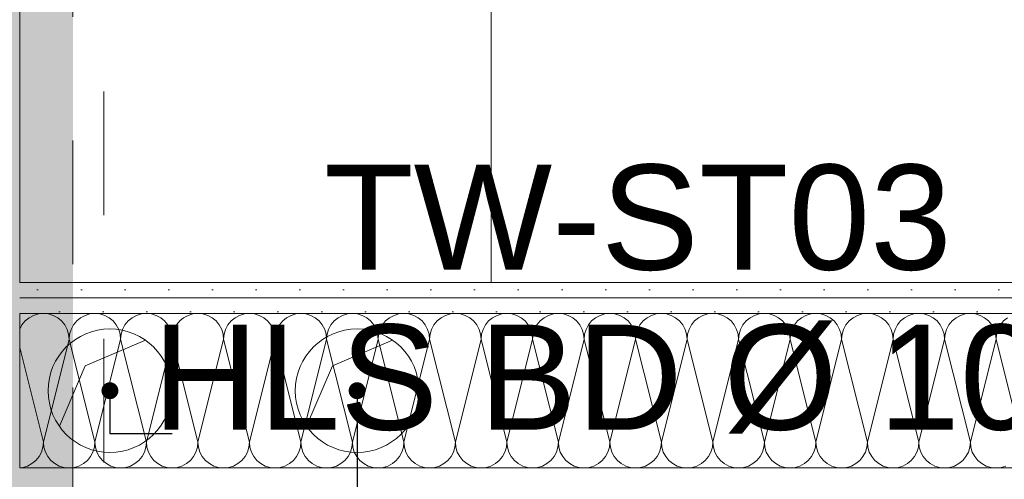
# Model space of a CAD drawing. Header units: metres. Extents: x -4 to 99, y -11 to 17.
# Tile 470 of 656: x 44.71 to 45.507, y 3.736 to 4.108. Entities that reach past the tile are written whole.
import ezdxf

# ---------------------------------------------------------------- set-up
doc = ezdxf.new("R2010")
doc.units = ezdxf.units.M
doc.header["$MEASUREMENT"] = 0
doc.linetypes.add('Untersicht', pattern=[0.1, 0.075, -0.025])
for name, color, linetype in [('152 - Bemaßung_ Beschriftung.Ausbau', 7, 'Continuous'), ('612 - Struktur.Stahlbau', 7, 'Continuous'), ('Abbruch_603 - Struktur.Bodenplatte_ Decke Roh', 7, 'Continuous'), ('Neubau_152 - Bemaßung_ Beschriftung.Ausbau', 7, 'Continuous'), ('Neubau_603 - Struktur.Bodenplatte_ Decke Roh', 7, 'Continuous'), ('Neubau_606 - Struktur.Wand Innen Ausbau', 7, 'Continuous'), ('Neubau_612 - Struktur.Stahlbau', 7, 'Continuous'), ('Neubau_650 - Abdeckung.Fußboden Aufbau', 7, 'Continuous'), ('Neubau_653 - Abdeckung.TB Verkofferung', 7, 'Continuous')]:
    doc.layers.add(name, color=color, linetype=linetype)
doc.styles.add('ERSTELLTER_STIL_2', font='txt')
doc.linetypes.add('Abbruch 1', pattern='A,0,[1,2022.0244.A_L5A-PL02.04_iD_Grundriss 2.OG1.Shx,S=0.001984,R=0,X=0,Y=0],-0.25,0', length=0.25)
doc.dimstyles.new('ERSTELLTER_STIL__1', dxfattribs={"dimtxt": 0.1, "dimasz": 0.0532, "dimexe": 0.18, "dimexo": 0.0625, "dimgap": 0, "dimtad": 1, "dimzin": 0, "dimdsep": 46, "dimtxsty": 'ERSTELLTER_STIL_2', "dimblk": 'ARROWHEAD_2', "dimblk1": 'ARROWHEAD_2', "dimblk2": 'ARROWHEAD_2', "dimcen": 0.09, "dimse1": 1, "dimse2": 1, "dimclrd": 7, "dimclre": 7, "dimclrt": 7, "dimazin": 0, "dimtfac": 1, "dimtdec": 4, "dimtmove": 0, "dimatfit": 3, "dimfxl": 1, "dimtolj": 1, "dimtzin": 0, "dimarcsym": 0})
doc.dimstyles.new('ERSTELLTER_STIL__2', dxfattribs={"dimtxt": 0.1, "dimasz": 0.0532, "dimexe": 0.18, "dimexo": 0.0625, "dimgap": 0, "dimtad": 1, "dimtih": 1, "dimtoh": 1, "dimzin": 0, "dimdsep": 46, "dimtxsty": 'ERSTELLTER_STIL_2', "dimblk": 'ARROWHEAD_2', "dimblk1": 'ARROWHEAD_2', "dimblk2": 'ARROWHEAD_2', "dimcen": 0.09, "dimse1": 1, "dimse2": 1, "dimclrd": 7, "dimclre": 7, "dimclrt": 7, "dimazin": 0, "dimtfac": 1, "dimtdec": 4, "dimtmove": 0, "dimatfit": 3, "dimfxl": 1, "dimtolj": 1, "dimtzin": 0, "dimarcsym": 0})
doc.dimstyles.new('ERSTELLTER_STIL__4', dxfattribs={"dimtxt": 0.1, "dimasz": 0.0532, "dimexe": 0.18, "dimexo": 0.0625, "dimgap": 0, "dimtad": 1, "dimzin": 0, "dimdsep": 46, "dimtxsty": 'ERSTELLTER_STIL_2', "dimblk": 'ARROWHEAD_2', "dimblk1": 'ARROWHEAD_2', "dimblk2": 'ARROWHEAD_2', "dimcen": 0.09, "dimse1": 1, "dimse2": 1, "dimclrd": 7, "dimclre": 7, "dimclrt": 7, "dimazin": 0, "dimtfac": 1, "dimtdec": 4, "dimtmove": 2, "dimatfit": 3, "dimfxl": 1, "dimtolj": 1, "dimtzin": 0, "dimarcsym": 0})
doc.dimstyles.new('ERSTELLTER_STIL__7', dxfattribs={"dimtxt": 0.18, "dimasz": 0.02736, "dimexe": 0.18, "dimexo": 0.0625, "dimgap": 0, "dimtad": 0, "dimtih": 1, "dimtoh": 1, "dimdec": 4, "dimzin": 0, "dimdsep": 46, "dimcen": 0.09, "dimadec": 0, "dimazin": 0, "dimtfac": 1, "dimtdec": 4, "dimtmove": 0, "dimatfit": 3, "dimldrblk": 'ARROWHEAD_11', "dimfxl": 1, "dimtolj": 1, "dimtzin": 0, "dimarcsym": 0})
pattern_1 = [(45, (0, 0), (-0.01767767, 0.01767767), [0, -0.025])]

# ---------------------------------------------------------------- blocks, each defined once
blk = doc.blocks.new('*X1')
at = {"layer": 'Neubau_606 - Struktur.Wand Innen Ausbau', "color": 7, "linetype": 'Continuous', "lineweight": 5}
for p, q in [((44.71444, 3.8639), (44.71185, 3.86074)), ((44.71759, 3.86649), (44.71444, 3.8639)), ((44.7212, 3.86841), (44.71759, 3.86649)), ((44.7251, 3.8696), (44.7212, 3.86841)), ((44.72917, 3.87), (44.7251, 3.8696)), ((44.73323, 3.8696), (44.72917, 3.87)), ((44.73714, 3.86841), (44.73323, 3.8696)), ((44.74074, 3.86649), (44.73714, 3.86841)), ((44.7439, 3.8639), (44.74074, 3.86649)), ((44.74649, 3.86074), (44.7439, 3.8639)), ((44.7561, 3.8639), (44.75351, 3.86074)), ((44.75926, 3.86649), (44.7561, 3.8639)), ((44.76286, 3.86841), (44.75926, 3.86649)), ((44.76677, 3.8696), (44.76286, 3.86841)), ((44.77084, 3.87), (44.76677, 3.8696)), ((44.7749, 3.8696), (44.77084, 3.87)), ((44.77881, 3.86841), (44.7749, 3.8696)), ((44.78241, 3.86649), (44.77881, 3.86841)), ((44.78557, 3.8639), (44.78241, 3.86649)), ((44.78816, 3.86074), (44.78557, 3.8639)), ((44.79777, 3.8639), (44.79518, 3.86074)), ((44.80093, 3.86649), (44.79777, 3.8639)), ((44.80453, 3.86841), (44.80093, 3.86649)), ((44.80844, 3.8696), (44.80453, 3.86841)), ((44.8125, 3.87), (44.80844, 3.8696)), ((44.81657, 3.8696), (44.8125, 3.87)), ((44.82047, 3.86841), (44.81657, 3.8696)), ((44.82408, 3.86649), (44.82047, 3.86841)), ((44.82723, 3.8639), (44.82408, 3.86649)), ((44.82982, 3.86074), (44.82723, 3.8639)), ((44.83944, 3.8639), (44.83685, 3.86074)), ((44.84259, 3.86649), (44.83944, 3.8639)), ((44.8462, 3.86841), (44.84259, 3.86649)), ((44.8501, 3.8696), (44.8462, 3.86841)), ((44.85417, 3.87), (44.8501, 3.8696)), ((44.85823, 3.8696), (44.85417, 3.87)), ((44.86214, 3.86841), (44.85823, 3.8696)), ((44.86574, 3.86649), (44.86214, 3.86841)), ((44.8689, 3.8639), (44.86574, 3.86649)), ((44.87149, 3.86074), (44.8689, 3.8639)), ((44.8811, 3.8639), (44.87851, 3.86074)), ((44.88426, 3.86649), (44.8811, 3.8639)), ((44.88786, 3.86841), (44.88426, 3.86649)), ((44.89177, 3.8696), (44.88786, 3.86841)), ((44.89584, 3.87), (44.89177, 3.8696)), ((44.8999, 3.8696), (44.89584, 3.87)), ((44.90381, 3.86841), (44.8999, 3.8696)), ((44.90741, 3.86649), (44.90381, 3.86841)), ((44.91057, 3.8639), (44.90741, 3.86649)), ((44.91316, 3.86074), (44.91057, 3.8639)), ((44.92277, 3.8639), (44.92018, 3.86074)), ((44.92593, 3.86649), (44.92277, 3.8639)), ((44.92953, 3.86841), (44.92593, 3.86649)), ((44.93344, 3.8696), (44.92953, 3.86841)), ((44.9375, 3.87), (44.93344, 3.8696)), ((44.94157, 3.8696), (44.9375, 3.87)), ((44.94547, 3.86841), (44.94157, 3.8696)), ((44.94908, 3.86649), (44.94547, 3.86841)), ((44.95223, 3.8639), (44.94908, 3.86649)), ((44.95482, 3.86074), (44.95223, 3.8639)), ((44.96444, 3.8639), (44.96185, 3.86074)), ((44.96759, 3.86649), (44.96444, 3.8639)), ((44.9712, 3.86841), (44.96759, 3.86649)), ((44.9751, 3.8696), (44.9712, 3.86841)), ((44.97917, 3.87), (44.9751, 3.8696)), ((44.98323, 3.8696), (44.97917, 3.87)), ((44.98714, 3.86841), (44.98323, 3.8696)), ((44.99074, 3.86649), (44.98714, 3.86841)), ((44.9939, 3.8639), (44.99074, 3.86649)), ((44.99649, 3.86074), (44.9939, 3.8639)), ((45.0061, 3.8639), (45.00351, 3.86074)), ((45.00926, 3.86649), (45.0061, 3.8639)), ((45.01286, 3.86841), (45.00926, 3.86649)), ((45.01677, 3.8696), (45.01286, 3.86841)), ((45.02084, 3.87), (45.01677, 3.8696)), ((45.0249, 3.8696), (45.02084, 3.87)), ((45.02881, 3.86841), (45.0249, 3.8696)), ((45.03241, 3.86649), (45.02881, 3.86841)), ((45.03557, 3.8639), (45.03241, 3.86649)), ((45.03816, 3.86074), (45.03557, 3.8639)), ((45.04777, 3.8639), (45.04518, 3.86074)), ((45.05093, 3.86649), (45.04777, 3.8639)), ((45.05453, 3.86841), (45.05093, 3.86649)), ((45.05844, 3.8696), (45.05453, 3.86841)), ((45.0625, 3.87), (45.05844, 3.8696)), ((45.06657, 3.8696), (45.0625, 3.87)), ((45.07047, 3.86841), (45.06657, 3.8696)), ((45.07408, 3.86649), (45.07047, 3.86841)), ((45.07723, 3.8639), (45.07408, 3.86649)), ((45.07982, 3.86074), (45.07723, 3.8639)), ((45.08944, 3.8639), (45.08685, 3.86074)), ((45.09259, 3.86649), (45.08944, 3.8639)), ((45.0962, 3.86841), (45.09259, 3.86649)), ((45.1001, 3.8696), (45.0962, 3.86841)), ((45.10417, 3.87), (45.1001, 3.8696)), ((45.10823, 3.8696), (45.10417, 3.87)), ((45.11214, 3.86841), (45.10823, 3.8696)), ((45.11574, 3.86649), (45.11214, 3.86841)), ((45.1189, 3.8639), (45.11574, 3.86649)), ((45.12149, 3.86074), (45.1189, 3.8639)), ((45.1311, 3.8639), (45.12851, 3.86074)), ((45.13426, 3.86649), (45.1311, 3.8639)), ((45.13786, 3.86841), (45.13426, 3.86649)), ((45.14177, 3.8696), (45.13786, 3.86841)), ((45.14584, 3.87), (45.14177, 3.8696)), ((45.1499, 3.8696), (45.14584, 3.87)), ((45.15381, 3.86841), (45.1499, 3.8696)), ((45.15741, 3.86649), (45.15381, 3.86841)), ((45.16057, 3.8639), (45.15741, 3.86649)), ((45.16316, 3.86074), (45.16057, 3.8639)), ((45.17277, 3.8639), (45.17018, 3.86074)), ((45.17593, 3.86649), (45.17277, 3.8639)), ((45.17953, 3.86841), (45.17593, 3.86649)), ((45.18344, 3.8696), (45.17953, 3.86841)), ((45.1875, 3.87), (45.18344, 3.8696)), ((45.19157, 3.8696), (45.1875, 3.87)), ((45.19547, 3.86841), (45.19157, 3.8696)), ((45.19908, 3.86649), (45.19547, 3.86841)), ((45.20223, 3.8639), (45.19908, 3.86649)), ((45.20482, 3.86074), (45.20223, 3.8639)), ((45.21444, 3.8639), (45.21185, 3.86074)), ((45.21759, 3.86649), (45.21444, 3.8639)), ((45.2212, 3.86841), (45.21759, 3.86649)), ((45.2251, 3.8696), (45.2212, 3.86841)), ((45.22917, 3.87), (45.2251, 3.8696)), ((45.23323, 3.8696), (45.22917, 3.87)), ((45.23714, 3.86841), (45.23323, 3.8696)), ((45.24074, 3.86649), (45.23714, 3.86841)), ((45.2439, 3.8639), (45.24074, 3.86649)), ((45.24649, 3.86074), (45.2439, 3.8639)), ((45.2561, 3.8639), (45.25351, 3.86074)), ((45.25926, 3.86649), (45.2561, 3.8639)), ((45.26286, 3.86841), (45.25926, 3.86649)), ((45.26677, 3.8696), (45.26286, 3.86841)), ((45.27084, 3.87), (45.26677, 3.8696)), ((45.2749, 3.8696), (45.27084, 3.87)), ((45.27881, 3.86841), (45.2749, 3.8696)), ((45.28241, 3.86649), (45.27881, 3.86841)), ((45.28557, 3.8639), (45.28241, 3.86649)), ((45.28816, 3.86074), (45.28557, 3.8639)), ((45.29777, 3.8639), (45.29518, 3.86074)), ((45.30093, 3.86649), (45.29777, 3.8639)), ((45.30453, 3.86841), (45.30093, 3.86649)), ((45.30844, 3.8696), (45.30453, 3.86841)), ((45.3125, 3.87), (45.30844, 3.8696)), ((45.31657, 3.8696), (45.3125, 3.87)), ((45.32047, 3.86841), (45.31657, 3.8696)), ((45.32408, 3.86649), (45.32047, 3.86841)), ((45.32723, 3.8639), (45.32408, 3.86649)), ((45.32982, 3.86074), (45.32723, 3.8639)), ((45.33944, 3.8639), (45.33685, 3.86074)), ((45.34259, 3.86649), (45.33944, 3.8639)), ((45.3462, 3.86841), (45.34259, 3.86649)), ((45.3501, 3.8696), (45.3462, 3.86841)), ((45.35417, 3.87), (45.3501, 3.8696)), ((45.35823, 3.8696), (45.35417, 3.87)), ((45.36214, 3.86841), (45.35823, 3.8696)), ((45.36574, 3.86649), (45.36214, 3.86841)), ((45.3689, 3.8639), (45.36574, 3.86649)), ((45.37149, 3.86074), (45.3689, 3.8639)), ((45.3811, 3.8639), (45.37851, 3.86074)), ((45.38426, 3.86649), (45.3811, 3.8639)), ((45.38786, 3.86841), (45.38426, 3.86649)), ((45.39177, 3.8696), (45.38786, 3.86841)), ((45.39584, 3.87), (45.39177, 3.8696)), ((45.3999, 3.8696), (45.39584, 3.87)), ((45.40381, 3.86841), (45.3999, 3.8696)), ((45.40741, 3.86649), (45.40381, 3.86841)), ((45.41057, 3.8639), (45.40741, 3.86649)), ((45.41316, 3.86074), (45.41057, 3.8639)), ((45.42277, 3.8639), (45.42018, 3.86074)), ((45.42593, 3.86649), (45.42277, 3.8639)), ((45.42953, 3.86841), (45.42593, 3.86649)), ((45.43344, 3.8696), (45.42953, 3.86841)), ((45.4375, 3.87), (45.43344, 3.8696)), ((45.44157, 3.8696), (45.4375, 3.87)), ((45.44547, 3.86841), (45.44157, 3.8696)), ((45.44908, 3.86649), (45.44547, 3.86841)), ((45.45223, 3.8639), (45.44908, 3.86649)), ((45.45482, 3.86074), (45.45223, 3.8639)), ((45.46444, 3.8639), (45.46185, 3.86074)), ((45.46759, 3.86649), (45.46444, 3.8639)), ((45.4712, 3.86841), (45.46759, 3.86649)), ((45.4751, 3.8696), (45.4712, 3.86841)), ((45.47917, 3.87), (45.4751, 3.8696)), ((45.48323, 3.8696), (45.47917, 3.87)), ((45.48714, 3.86841), (45.48323, 3.8696)), ((45.49074, 3.86649), (45.48714, 3.86841)), ((45.4939, 3.8639), (45.49074, 3.86649)), ((45.49649, 3.86074), (45.4939, 3.8639)), ((45.5061, 3.8639), (45.50351, 3.86074)), ((45.50926, 3.86649), (45.5061, 3.8639)), ((44.71185, 3.86074), (44.70999, 3.85726)), ((44.74842, 3.85714), (44.74649, 3.86074)), ((44.7496, 3.85323), (44.74842, 3.85714)), ((44.75159, 3.85714), (44.7504, 3.85323)), ((44.75351, 3.86074), (44.75159, 3.85714)), ((44.79008, 3.85714), (44.78816, 3.86074)), ((44.79127, 3.85323), (44.79008, 3.85714)), ((44.79325, 3.85714), (44.79207, 3.85323)), ((44.79518, 3.86074), (44.79325, 3.85714)), ((44.83175, 3.85714), (44.82982, 3.86074)), ((44.83294, 3.85323), (44.83175, 3.85714)), ((44.83492, 3.85714), (44.83374, 3.85323)), ((44.83685, 3.86074), (44.83492, 3.85714)), ((44.87342, 3.85714), (44.87149, 3.86074)), ((44.8746, 3.85323), (44.87342, 3.85714)), ((44.87659, 3.85714), (44.8754, 3.85323)), ((44.87851, 3.86074), (44.87659, 3.85714)), ((44.91508, 3.85714), (44.91316, 3.86074)), ((44.91627, 3.85323), (44.91508, 3.85714)), ((44.91825, 3.85714), (44.91707, 3.85323)), ((44.92018, 3.86074), (44.91825, 3.85714)), ((44.95675, 3.85714), (44.95482, 3.86074)), ((44.95794, 3.85323), (44.95675, 3.85714)), ((44.95992, 3.85714), (44.95874, 3.85323)), ((44.96185, 3.86074), (44.95992, 3.85714)), ((44.99842, 3.85714), (44.99649, 3.86074)), ((44.9996, 3.85323), (44.99842, 3.85714)), ((45.00159, 3.85714), (45.0004, 3.85323)), ((45.00351, 3.86074), (45.00159, 3.85714)), ((45.04008, 3.85714), (45.03816, 3.86074)), ((45.04127, 3.85323), (45.04008, 3.85714)), ((45.04325, 3.85714), (45.04207, 3.85323)), ((45.04518, 3.86074), (45.04325, 3.85714)), ((45.08175, 3.85714), (45.07982, 3.86074)), ((45.08294, 3.85323), (45.08175, 3.85714)), ((45.08492, 3.85714), (45.08374, 3.85323)), ((45.08685, 3.86074), (45.08492, 3.85714)), ((45.12342, 3.85714), (45.12149, 3.86074)), ((45.1246, 3.85323), (45.12342, 3.85714)), ((45.12659, 3.85714), (45.1254, 3.85323)), ((45.12851, 3.86074), (45.12659, 3.85714)), ((45.16508, 3.85714), (45.16316, 3.86074)), ((45.16627, 3.85323), (45.16508, 3.85714)), ((45.16825, 3.85714), (45.16707, 3.85323)), ((45.17018, 3.86074), (45.16825, 3.85714)), ((45.20675, 3.85714), (45.20482, 3.86074)), ((45.20794, 3.85323), (45.20675, 3.85714)), ((45.20992, 3.85714), (45.20874, 3.85323)), ((45.21185, 3.86074), (45.20992, 3.85714)), ((45.24842, 3.85714), (45.24649, 3.86074)), ((45.2496, 3.85323), (45.24842, 3.85714)), ((45.25159, 3.85714), (45.2504, 3.85323)), ((45.25351, 3.86074), (45.25159, 3.85714)), ((45.29008, 3.85714), (45.28816, 3.86074)), ((45.29127, 3.85323), (45.29008, 3.85714)), ((45.29325, 3.85714), (45.29207, 3.85323)), ((45.29518, 3.86074), (45.29325, 3.85714)), ((45.33175, 3.85714), (45.32982, 3.86074)), ((45.33294, 3.85323), (45.33175, 3.85714)), ((45.33492, 3.85714), (45.33374, 3.85323)), ((45.33685, 3.86074), (45.33492, 3.85714)), ((45.37342, 3.85714), (45.37149, 3.86074)), ((45.3746, 3.85323), (45.37342, 3.85714)), ((45.37659, 3.85714), (45.3754, 3.85323)), ((45.37851, 3.86074), (45.37659, 3.85714)), ((45.41508, 3.85714), (45.41316, 3.86074)), ((45.41627, 3.85323), (45.41508, 3.85714)), ((45.41825, 3.85714), (45.41707, 3.85323)), ((45.42018, 3.86074), (45.41825, 3.85714)), ((45.45675, 3.85714), (45.45482, 3.86074)), ((45.45794, 3.85323), (45.45675, 3.85714)), ((45.45992, 3.85714), (45.45874, 3.85323)), ((45.46185, 3.86074), (45.45992, 3.85714)), ((45.49842, 3.85714), (45.49649, 3.86074)), ((45.4996, 3.85323), (45.49842, 3.85714)), ((45.50159, 3.85714), (45.5004, 3.85323)), ((45.50351, 3.86074), (45.50159, 3.85714)), ((44.75, 3.84916), (44.72917, 3.76583)), ((44.75, 3.84916), (44.7496, 3.85323)), ((44.7504, 3.85323), (44.75, 3.84916)), ((44.75, 3.84916), (44.77084, 3.76583)), ((44.79167, 3.84916), (44.77084, 3.76583)), ((44.79167, 3.84916), (44.79127, 3.85323)), ((44.79207, 3.85323), (44.79167, 3.84916)), ((44.79167, 3.84916), (44.8125, 3.76583)), ((44.83334, 3.84916), (44.8125, 3.76583)), ((44.83334, 3.84916), (44.83294, 3.85323)), ((44.83374, 3.85323), (44.83334, 3.84916)), ((44.83334, 3.84916), (44.85417, 3.76583)), ((44.875, 3.84916), (44.85417, 3.76583)), ((44.875, 3.84916), (44.8746, 3.85323)), ((44.8754, 3.85323), (44.875, 3.84916)), ((44.875, 3.84916), (44.89584, 3.76583)), ((44.91667, 3.84916), (44.89584, 3.76583)), ((44.91667, 3.84916), (44.91627, 3.85323)), ((44.91707, 3.85323), (44.91667, 3.84916)), ((44.91667, 3.84916), (44.9375, 3.76583)), ((44.95834, 3.84916), (44.9375, 3.76583)), ((44.95834, 3.84916), (44.95794, 3.85323)), ((44.95874, 3.85323), (44.95834, 3.84916)), ((44.95834, 3.84916), (44.97917, 3.76583)), ((45, 3.84916), (44.97917, 3.76583)), ((45, 3.84916), (44.9996, 3.85323)), ((45.0004, 3.85323), (45, 3.84916)), ((45, 3.84916), (45.02084, 3.76583)), ((45.04167, 3.84916), (45.02084, 3.76583)), ((45.04167, 3.84916), (45.04127, 3.85323)), ((45.04207, 3.85323), (45.04167, 3.84916)), ((45.04167, 3.84916), (45.0625, 3.76583)), ((45.08334, 3.84916), (45.0625, 3.76583)), ((45.08334, 3.84916), (45.08294, 3.85323)), ((45.08374, 3.85323), (45.08334, 3.84916)), ((45.08334, 3.84916), (45.10417, 3.76583)), ((45.125, 3.84916), (45.10417, 3.76583)), ((45.125, 3.84916), (45.1246, 3.85323)), ((45.1254, 3.85323), (45.125, 3.84916)), ((45.125, 3.84916), (45.14584, 3.76583)), ((45.16667, 3.84916), (45.14584, 3.76583)), ((45.16667, 3.84916), (45.16627, 3.85323)), ((45.16707, 3.85323), (45.16667, 3.84916)), ((45.16667, 3.84916), (45.1875, 3.76583)), ((45.20834, 3.84916), (45.1875, 3.76583)), ((45.20834, 3.84916), (45.20794, 3.85323)), ((45.20874, 3.85323), (45.20834, 3.84916)), ((45.20834, 3.84916), (45.22917, 3.76583)), ((45.25, 3.84916), (45.22917, 3.76583)), ((45.25, 3.84916), (45.2496, 3.85323)), ((45.2504, 3.85323), (45.25, 3.84916)), ((45.25, 3.84916), (45.27084, 3.76583)), ((45.29167, 3.84916), (45.27084, 3.76583)), ((45.29167, 3.84916), (45.29127, 3.85323)), ((45.29207, 3.85323), (45.29167, 3.84916)), ((45.29167, 3.84916), (45.3125, 3.76583)), ((45.33334, 3.84916), (45.3125, 3.76583)), ((45.33334, 3.84916), (45.33294, 3.85323)), ((45.33374, 3.85323), (45.33334, 3.84916)), ((45.33334, 3.84916), (45.35417, 3.76583)), ((45.375, 3.84916), (45.35417, 3.76583)), ((45.375, 3.84916), (45.3746, 3.85323)), ((45.3754, 3.85323), (45.375, 3.84916)), ((45.375, 3.84916), (45.39584, 3.76583)), ((45.41667, 3.84916), (45.39584, 3.76583)), ((45.41667, 3.84916), (45.41627, 3.85323)), ((45.41707, 3.85323), (45.41667, 3.84916)), ((45.41667, 3.84916), (45.4375, 3.76583)), ((45.45834, 3.84916), (45.4375, 3.76583)), ((45.45834, 3.84916), (45.45794, 3.85323)), ((45.45874, 3.85323), (45.45834, 3.84916)), ((45.45834, 3.84916), (45.47917, 3.76583)), ((45.5, 3.84916), (45.47917, 3.76583)), ((45.5, 3.84916), (45.4996, 3.85323)), ((45.5004, 3.85323), (45.5, 3.84916)), ((45.5, 3.84916), (45.52084, 3.76583)), ((44.70999, 3.84256), (44.72917, 3.76583)), ((44.72758, 3.75786), (44.72877, 3.76177)), ((44.72877, 3.76177), (44.72917, 3.76583)), ((44.72917, 3.76583), (44.72957, 3.76177)), ((44.72957, 3.76177), (44.73075, 3.75786)), ((44.76925, 3.75786), (44.77044, 3.76177)), ((44.77044, 3.76177), (44.77084, 3.76583)), ((44.77084, 3.76583), (44.77124, 3.76177)), ((44.77124, 3.76177), (44.77242, 3.75786)), ((44.81092, 3.75786), (44.8121, 3.76177)), ((44.8121, 3.76177), (44.8125, 3.76583)), ((44.8125, 3.76583), (44.8129, 3.76177)), ((44.8129, 3.76177), (44.81409, 3.75786)), ((44.85258, 3.75786), (44.85377, 3.76177)), ((44.85377, 3.76177), (44.85417, 3.76583)), ((44.85417, 3.76583), (44.85457, 3.76177)), ((44.85457, 3.76177), (44.85575, 3.75786)), ((44.89425, 3.75786), (44.89544, 3.76177)), ((44.89544, 3.76177), (44.89584, 3.76583)), ((44.89584, 3.76583), (44.89624, 3.76177)), ((44.89624, 3.76177), (44.89742, 3.75786)), ((44.93592, 3.75786), (44.9371, 3.76177)), ((44.9371, 3.76177), (44.9375, 3.76583)), ((44.9375, 3.76583), (44.9379, 3.76177)), ((44.9379, 3.76177), (44.93909, 3.75786)), ((44.97758, 3.75786), (44.97877, 3.76177)), ((44.97877, 3.76177), (44.97917, 3.76583)), ((44.97917, 3.76583), (44.97957, 3.76177)), ((44.97957, 3.76177), (44.98075, 3.75786)), ((45.01925, 3.75786), (45.02044, 3.76177)), ((45.02044, 3.76177), (45.02084, 3.76583)), ((45.02084, 3.76583), (45.02124, 3.76177)), ((45.02124, 3.76177), (45.02242, 3.75786)), ((45.06092, 3.75786), (45.0621, 3.76177)), ((45.0621, 3.76177), (45.0625, 3.76583)), ((45.0625, 3.76583), (45.0629, 3.76177)), ((45.0629, 3.76177), (45.06409, 3.75786)), ((45.10258, 3.75786), (45.10377, 3.76177)), ((45.10377, 3.76177), (45.10417, 3.76583)), ((45.10417, 3.76583), (45.10457, 3.76177)), ((45.10457, 3.76177), (45.10575, 3.75786)), ((45.14425, 3.75786), (45.14544, 3.76177)), ((45.14544, 3.76177), (45.14584, 3.76583)), ((45.14584, 3.76583), (45.14624, 3.76177)), ((45.14624, 3.76177), (45.14742, 3.75786)), ((45.18592, 3.75786), (45.1871, 3.76177)), ((45.1871, 3.76177), (45.1875, 3.76583)), ((45.1875, 3.76583), (45.1879, 3.76177)), ((45.1879, 3.76177), (45.18909, 3.75786)), ((45.22758, 3.75786), (45.22877, 3.76177)), ((45.22877, 3.76177), (45.22917, 3.76583)), ((45.22917, 3.76583), (45.22957, 3.76177)), ((45.22957, 3.76177), (45.23075, 3.75786)), ((45.26925, 3.75786), (45.27044, 3.76177)), ((45.27044, 3.76177), (45.27084, 3.76583)), ((45.27084, 3.76583), (45.27124, 3.76177)), ((45.27124, 3.76177), (45.27242, 3.75786)), ((45.31092, 3.75786), (45.3121, 3.76177)), ((45.3121, 3.76177), (45.3125, 3.76583)), ((45.3125, 3.76583), (45.3129, 3.76177)), ((45.3129, 3.76177), (45.31409, 3.75786)), ((45.35258, 3.75786), (45.35377, 3.76177)), ((45.35377, 3.76177), (45.35417, 3.76583)), ((45.35417, 3.76583), (45.35457, 3.76177)), ((45.35457, 3.76177), (45.35575, 3.75786)), ((45.39425, 3.75786), (45.39544, 3.76177)), ((45.39544, 3.76177), (45.39584, 3.76583)), ((45.39584, 3.76583), (45.39624, 3.76177)), ((45.39624, 3.76177), (45.39742, 3.75786)), ((45.43592, 3.75786), (45.4371, 3.76177)), ((45.4371, 3.76177), (45.4375, 3.76583)), ((45.4375, 3.76583), (45.4379, 3.76177)), ((45.4379, 3.76177), (45.43909, 3.75786)), ((45.47758, 3.75786), (45.47877, 3.76177)), ((45.47877, 3.76177), (45.47917, 3.76583)), ((45.47917, 3.76583), (45.47957, 3.76177)), ((45.47957, 3.76177), (45.48075, 3.75786)), ((44.72307, 3.7511), (44.72566, 3.75426)), ((44.72566, 3.75426), (44.72758, 3.75786)), ((44.73075, 3.75786), (44.73268, 3.75426)), ((44.73268, 3.75426), (44.73527, 3.7511)), ((44.76473, 3.7511), (44.76732, 3.75426)), ((44.76732, 3.75426), (44.76925, 3.75786)), ((44.77242, 3.75786), (44.77435, 3.75426)), ((44.77435, 3.75426), (44.77694, 3.7511)), ((44.8064, 3.7511), (44.80899, 3.75426)), ((44.80899, 3.75426), (44.81092, 3.75786)), ((44.81409, 3.75786), (44.81601, 3.75426)), ((44.81601, 3.75426), (44.8186, 3.7511)), ((44.84807, 3.7511), (44.85066, 3.75426)), ((44.85066, 3.75426), (44.85258, 3.75786)), ((44.85575, 3.75786), (44.85768, 3.75426)), ((44.85768, 3.75426), (44.86027, 3.7511)), ((44.88973, 3.7511), (44.89232, 3.75426)), ((44.89232, 3.75426), (44.89425, 3.75786)), ((44.89742, 3.75786), (44.89935, 3.75426)), ((44.89935, 3.75426), (44.90194, 3.7511)), ((44.9314, 3.7511), (44.93399, 3.75426)), ((44.93399, 3.75426), (44.93592, 3.75786)), ((44.93909, 3.75786), (44.94101, 3.75426)), ((44.94101, 3.75426), (44.9436, 3.7511)), ((44.97307, 3.7511), (44.97566, 3.75426)), ((44.97566, 3.75426), (44.97758, 3.75786)), ((44.98075, 3.75786), (44.98268, 3.75426)), ((44.98268, 3.75426), (44.98527, 3.7511)), ((45.01473, 3.7511), (45.01732, 3.75426)), ((45.01732, 3.75426), (45.01925, 3.75786)), ((45.02242, 3.75786), (45.02435, 3.75426)), ((45.02435, 3.75426), (45.02694, 3.7511)), ((45.0564, 3.7511), (45.05899, 3.75426)), ((45.05899, 3.75426), (45.06092, 3.75786)), ((45.06409, 3.75786), (45.06601, 3.75426)), ((45.06601, 3.75426), (45.0686, 3.7511)), ((45.09807, 3.7511), (45.10066, 3.75426)), ((45.10066, 3.75426), (45.10258, 3.75786)), ((45.10575, 3.75786), (45.10768, 3.75426)), ((45.10768, 3.75426), (45.11027, 3.7511)), ((45.13973, 3.7511), (45.14232, 3.75426)), ((45.14232, 3.75426), (45.14425, 3.75786)), ((45.14742, 3.75786), (45.14935, 3.75426)), ((45.14935, 3.75426), (45.15194, 3.7511)), ((45.1814, 3.7511), (45.18399, 3.75426)), ((45.18399, 3.75426), (45.18592, 3.75786)), ((45.18909, 3.75786), (45.19101, 3.75426)), ((45.19101, 3.75426), (45.1936, 3.7511)), ((45.22307, 3.7511), (45.22566, 3.75426)), ((45.22566, 3.75426), (45.22758, 3.75786)), ((45.23075, 3.75786), (45.23268, 3.75426)), ((45.23268, 3.75426), (45.23527, 3.7511)), ((45.26473, 3.7511), (45.26732, 3.75426)), ((45.26732, 3.75426), (45.26925, 3.75786)), ((45.27242, 3.75786), (45.27435, 3.75426)), ((45.27435, 3.75426), (45.27694, 3.7511)), ((45.3064, 3.7511), (45.30899, 3.75426)), ((45.30899, 3.75426), (45.31092, 3.75786)), ((45.31409, 3.75786), (45.31601, 3.75426)), ((45.31601, 3.75426), (45.3186, 3.7511)), ((45.34807, 3.7511), (45.35066, 3.75426)), ((45.35066, 3.75426), (45.35258, 3.75786)), ((45.35575, 3.75786), (45.35768, 3.75426)), ((45.35768, 3.75426), (45.36027, 3.7511)), ((45.38973, 3.7511), (45.39232, 3.75426)), ((45.39232, 3.75426), (45.39425, 3.75786)), ((45.39742, 3.75786), (45.39935, 3.75426)), ((45.39935, 3.75426), (45.40194, 3.7511)), ((45.4314, 3.7511), (45.43399, 3.75426)), ((45.43399, 3.75426), (45.43592, 3.75786)), ((45.43909, 3.75786), (45.44101, 3.75426)), ((45.44101, 3.75426), (45.4436, 3.7511)), ((45.47307, 3.7511), (45.47566, 3.75426)), ((45.47566, 3.75426), (45.47758, 3.75786)), ((45.48075, 3.75786), (45.48268, 3.75426)), ((45.48268, 3.75426), (45.48527, 3.7511)), ((44.70999, 3.74516), (44.7124, 3.7454)), ((44.7124, 3.7454), (44.71631, 3.74658)), ((44.71631, 3.74658), (44.71991, 3.74851)), ((44.71991, 3.74851), (44.72307, 3.7511)), ((44.73527, 3.7511), (44.73843, 3.74851)), ((44.73843, 3.74851), (44.74203, 3.74658)), ((44.74203, 3.74658), (44.74594, 3.7454)), ((44.74594, 3.7454), (44.75, 3.745)), ((44.75, 3.745), (44.75407, 3.7454)), ((44.75407, 3.7454), (44.75797, 3.74658)), ((44.75797, 3.74658), (44.76158, 3.74851)), ((44.76158, 3.74851), (44.76473, 3.7511)), ((44.77694, 3.7511), (44.78009, 3.74851)), ((44.78009, 3.74851), (44.7837, 3.74658)), ((44.7837, 3.74658), (44.7876, 3.7454)), ((44.7876, 3.7454), (44.79167, 3.745)), ((44.79167, 3.745), (44.79573, 3.7454)), ((44.79573, 3.7454), (44.79964, 3.74658)), ((44.79964, 3.74658), (44.80324, 3.74851)), ((44.80324, 3.74851), (44.8064, 3.7511)), ((44.8186, 3.7511), (44.82176, 3.74851)), ((44.82176, 3.74851), (44.82536, 3.74658)), ((44.82536, 3.74658), (44.82927, 3.7454)), ((44.82927, 3.7454), (44.83334, 3.745)), ((44.83334, 3.745), (44.8374, 3.7454)), ((44.8374, 3.7454), (44.84131, 3.74658)), ((44.84131, 3.74658), (44.84491, 3.74851)), ((44.84491, 3.74851), (44.84807, 3.7511)), ((44.86027, 3.7511), (44.86343, 3.74851)), ((44.86343, 3.74851), (44.86703, 3.74658)), ((44.86703, 3.74658), (44.87094, 3.7454)), ((44.87094, 3.7454), (44.875, 3.745)), ((44.875, 3.745), (44.87907, 3.7454)), ((44.87907, 3.7454), (44.88297, 3.74658)), ((44.88297, 3.74658), (44.88658, 3.74851)), ((44.88658, 3.74851), (44.88973, 3.7511)), ((44.90194, 3.7511), (44.90509, 3.74851)), ((44.90509, 3.74851), (44.9087, 3.74658)), ((44.9087, 3.74658), (44.9126, 3.7454)), ((44.9126, 3.7454), (44.91667, 3.745)), ((44.91667, 3.745), (44.92073, 3.7454)), ((44.92073, 3.7454), (44.92464, 3.74658)), ((44.92464, 3.74658), (44.92824, 3.74851)), ((44.92824, 3.74851), (44.9314, 3.7511)), ((44.9436, 3.7511), (44.94676, 3.74851)), ((44.94676, 3.74851), (44.95036, 3.74658)), ((44.95036, 3.74658), (44.95427, 3.7454)), ((44.95427, 3.7454), (44.95834, 3.745)), ((44.95834, 3.745), (44.9624, 3.7454)), ((44.9624, 3.7454), (44.96631, 3.74658)), ((44.96631, 3.74658), (44.96991, 3.74851)), ((44.96991, 3.74851), (44.97307, 3.7511)), ((44.98527, 3.7511), (44.98843, 3.74851)), ((44.98843, 3.74851), (44.99203, 3.74658)), ((44.99203, 3.74658), (44.99594, 3.7454)), ((44.99594, 3.7454), (45, 3.745)), ((45, 3.745), (45.00407, 3.7454)), ((45.00407, 3.7454), (45.00797, 3.74658)), ((45.00797, 3.74658), (45.01158, 3.74851)), ((45.01158, 3.74851), (45.01473, 3.7511)), ((45.02694, 3.7511), (45.03009, 3.74851)), ((45.03009, 3.74851), (45.0337, 3.74658)), ((45.0337, 3.74658), (45.0376, 3.7454)), ((45.0376, 3.7454), (45.04167, 3.745)), ((45.04167, 3.745), (45.04573, 3.7454)), ((45.04573, 3.7454), (45.04964, 3.74658)), ((45.04964, 3.74658), (45.05324, 3.74851)), ((45.05324, 3.74851), (45.0564, 3.7511)), ((45.0686, 3.7511), (45.07176, 3.74851)), ((45.07176, 3.74851), (45.07536, 3.74658)), ((45.07536, 3.74658), (45.07927, 3.7454)), ((45.07927, 3.7454), (45.08334, 3.745)), ((45.08334, 3.745), (45.0874, 3.7454)), ((45.0874, 3.7454), (45.09131, 3.74658)), ((45.09131, 3.74658), (45.09491, 3.74851)), ((45.09491, 3.74851), (45.09807, 3.7511)), ((45.11027, 3.7511), (45.11343, 3.74851)), ((45.11343, 3.74851), (45.11703, 3.74658)), ((45.11703, 3.74658), (45.12094, 3.7454)), ((45.12094, 3.7454), (45.125, 3.745)), ((45.125, 3.745), (45.12907, 3.7454)), ((45.12907, 3.7454), (45.13297, 3.74658)), ((45.13297, 3.74658), (45.13658, 3.74851)), ((45.13658, 3.74851), (45.13973, 3.7511)), ((45.15194, 3.7511), (45.15509, 3.74851)), ((45.15509, 3.74851), (45.1587, 3.74658)), ((45.1587, 3.74658), (45.1626, 3.7454)), ((45.1626, 3.7454), (45.16667, 3.745)), ((45.16667, 3.745), (45.17073, 3.7454)), ((45.17073, 3.7454), (45.17464, 3.74658)), ((45.17464, 3.74658), (45.17824, 3.74851)), ((45.17824, 3.74851), (45.1814, 3.7511)), ((45.1936, 3.7511), (45.19676, 3.74851)), ((45.19676, 3.74851), (45.20036, 3.74658)), ((45.20036, 3.74658), (45.20427, 3.7454)), ((45.20427, 3.7454), (45.20834, 3.745)), ((45.20834, 3.745), (45.2124, 3.7454)), ((45.2124, 3.7454), (45.21631, 3.74658)), ((45.21631, 3.74658), (45.21991, 3.74851)), ((45.21991, 3.74851), (45.22307, 3.7511)), ((45.23527, 3.7511), (45.23843, 3.74851)), ((45.23843, 3.74851), (45.24203, 3.74658)), ((45.24203, 3.74658), (45.24594, 3.7454)), ((45.24594, 3.7454), (45.25, 3.745)), ((45.25, 3.745), (45.25407, 3.7454)), ((45.25407, 3.7454), (45.25797, 3.74658)), ((45.25797, 3.74658), (45.26158, 3.74851)), ((45.26158, 3.74851), (45.26473, 3.7511)), ((45.27694, 3.7511), (45.28009, 3.74851)), ((45.28009, 3.74851), (45.2837, 3.74658)), ((45.2837, 3.74658), (45.2876, 3.7454)), ((45.2876, 3.7454), (45.29167, 3.745)), ((45.29167, 3.745), (45.29573, 3.7454)), ((45.29573, 3.7454), (45.29964, 3.74658)), ((45.29964, 3.74658), (45.30324, 3.74851)), ((45.30324, 3.74851), (45.3064, 3.7511)), ((45.3186, 3.7511), (45.32176, 3.74851)), ((45.32176, 3.74851), (45.32536, 3.74658)), ((45.32536, 3.74658), (45.32927, 3.7454)), ((45.32927, 3.7454), (45.33334, 3.745)), ((45.33334, 3.745), (45.3374, 3.7454)), ((45.3374, 3.7454), (45.34131, 3.74658)), ((45.34131, 3.74658), (45.34491, 3.74851)), ((45.34491, 3.74851), (45.34807, 3.7511)), ((45.36027, 3.7511), (45.36343, 3.74851)), ((45.36343, 3.74851), (45.36703, 3.74658)), ((45.36703, 3.74658), (45.37094, 3.7454)), ((45.37094, 3.7454), (45.375, 3.745)), ((45.375, 3.745), (45.37907, 3.7454)), ((45.37907, 3.7454), (45.38297, 3.74658)), ((45.38297, 3.74658), (45.38658, 3.74851)), ((45.38658, 3.74851), (45.38973, 3.7511)), ((45.40194, 3.7511), (45.40509, 3.74851)), ((45.40509, 3.74851), (45.4087, 3.74658)), ((45.4087, 3.74658), (45.4126, 3.7454)), ((45.4126, 3.7454), (45.41667, 3.745)), ((45.41667, 3.745), (45.42073, 3.7454)), ((45.42073, 3.7454), (45.42464, 3.74658)), ((45.42464, 3.74658), (45.42824, 3.74851)), ((45.42824, 3.74851), (45.4314, 3.7511)), ((45.4436, 3.7511), (45.44676, 3.74851)), ((45.44676, 3.74851), (45.45036, 3.74658)), ((45.45036, 3.74658), (45.45427, 3.7454)), ((45.45427, 3.7454), (45.45834, 3.745)), ((45.45834, 3.745), (45.4624, 3.7454)), ((45.4624, 3.7454), (45.46631, 3.74658)), ((45.46631, 3.74658), (45.46991, 3.74851)), ((45.46991, 3.74851), (45.47307, 3.7511)), ((45.48527, 3.7511), (45.48843, 3.74851)), ((45.48843, 3.74851), (45.49203, 3.74658)), ((45.49203, 3.74658), (45.49594, 3.7454)), ((45.49594, 3.7454), (45.5, 3.745)), ((45.5, 3.745), (45.50407, 3.7454)), ((45.50407, 3.7454), (45.50797, 3.74658))]:
    blk.add_line(p, q, dxfattribs=at)
blk = doc.blocks.new('ARROWHEAD_11')
at = {"color": 0, "linetype": 'Continuous', "lineweight": 0}
blk.add_line((0, 0), (-1, 0), dxfattribs=at)
at = {"color": 0, "linetype": 'Continuous', "lineweight": 0, "const_width": 0.25, "flags": 128}
blk.add_lwpolyline([(-0.125, 0, 1), (0.125, 0, 1)], format="xyb", close=True, dxfattribs=at)
blk = doc.blocks.new('*D600')
at = {"layer": '152 - Bemaßung_ Beschriftung.Ausbau', "color": 7, "linetype": 'Continuous', "lineweight": 5}
for p, q in [((45.46499, 2.09752), (45.46499, 2.20252)), ((45.49499, 2.09752), (45.49499, 2.20252)), ((45.4852, 2.18502), (45.44478, 2.11502)), ((45.5152, 2.18502), (45.47478, 2.11502)), ((43.96499, 2.15002), (45.46499, 2.15002)), ((45.46499, 2.15002), (45.49499, 2.15002))]:
    blk.add_line(p, q, dxfattribs=at)
blk = doc.blocks.new('ARROWHEAD_2')
at = {"color": 0, "linetype": 'Continuous', "lineweight": 0}
for p, q in [((-0.378, -0.655), (0.378, 0.655)), ((0, 0), (-1, 0))]:
    blk.add_line(p, q, dxfattribs=at)
blk = doc.blocks.new('*D601')
at = {"layer": '152 - Bemaßung_ Beschriftung.Ausbau', "color": 7, "linetype": 'Continuous', "lineweight": 5}
for p, q in [((45.49499, 2.09752), (45.49499, 2.20252)), ((47.27, 2.09752), (47.27, 2.20252)), ((45.5152, 2.18502), (45.47478, 2.11502)), ((47.29021, 2.18502), (47.24979, 2.11502)), ((45.49499, 2.15002), (47.27, 2.15002))]:
    blk.add_line(p, q, dxfattribs=at)
at = {"layer": '152 - Bemaßung_ Beschriftung.Ausbau', "color": 7, "lineweight": 5, "char_height": 0.1, "attachment_point": 7, "style": 'ERSTELLTER_STIL_2'}
for s, insert in [('\\A1;{\\pql;\\fArial|b0|i0|c0|p38;1,77\\fArial|b0|i0|c0|p38;\\A1{\\H.66x;\\S5^  ;}}', (46.14854, 2.15061)), ('\\A1;{\\pql;\\fArial|b0|i0|c0|p38;13}', (47.098, 2.17002))]:
    blk.add_mtext(s, dxfattribs=dict(at, insert=insert))
blk = doc.blocks.new('*D611')
at = {"layer": '152 - Bemaßung_ Beschriftung.Ausbau', "color": 7, "linetype": 'Continuous', "lineweight": 5}
for p, q in [((45.74533, 3.7402), (45.81533, 3.69979)), ((45.83283, 3.72), (45.72783, 3.72)), ((45.78033, 0.245), (45.78033, 3.72)), ((45.74533, 0.26521), (45.81533, 0.22479))]:
    blk.add_line(p, q, dxfattribs=at)
at = {"layer": '152 - Bemaßung_ Beschriftung.Ausbau', "color": 7, "lineweight": 5, "char_height": 0.1, "attachment_point": 7, "rotation": 90, "style": 'ERSTELLTER_STIL_2'}
for s, insert in [('\\A1;{\\pql;\\fArial|b0|i0|c0|p38;17\\fArial|b0|i0|c0|p38;\\A1{\\H.66x;\\S5^  ;}}', (45.76142, 3.49791)), ('\\A1;{\\pql;\\fArial|b0|i0|c0|p38;3,47\\fArial|b0|i0|c0|p38;\\A1{\\H.66x;\\S5^  ;}}', (45.77974, 1.7235))]:
    blk.add_mtext(s, dxfattribs=dict(at, insert=insert))
blk = doc.blocks.new('*D612')
at = {"layer": '152 - Bemaßung_ Beschriftung.Ausbau', "color": 7, "linetype": 'Continuous', "lineweight": 5}
for p, q in [((45.74533, 3.9152), (45.81533, 3.87479)), ((45.83283, 3.895), (45.72783, 3.895)), ((45.78033, 3.72), (45.78033, 3.895)), ((45.74533, 3.7402), (45.81533, 3.69979)), ((45.83283, 3.72), (45.72783, 3.72))]:
    blk.add_line(p, q, dxfattribs=at)
blk = doc.blocks.new('*D613')
at = {"layer": '152 - Bemaßung_ Beschriftung.Ausbau', "color": 7, "linetype": 'Continuous', "lineweight": 5}
for p, q in [((45.74533, 5.78021), (45.81533, 5.73979)), ((45.83283, 5.76), (45.72783, 5.76)), ((45.78033, 3.895), (45.78033, 5.76)), ((45.74533, 3.9152), (45.81533, 3.87479)), ((45.83283, 3.895), (45.72783, 3.895))]:
    blk.add_line(p, q, dxfattribs=at)
at = {"layer": '152 - Bemaßung_ Beschriftung.Ausbau', "color": 7, "lineweight": 5, "char_height": 0.1, "attachment_point": 7, "rotation": 90, "style": 'ERSTELLTER_STIL_2'}
for s, insert in [('\\A1;{\\pql;\\fArial|b0|i0|c0|p38;16\\fArial|b0|i0|c0|p38;\\A1{\\H.66x;\\S5^  ;}}', (45.76198, 5.53791)), ('\\A1;{\\pql;\\fArial|b0|i0|c0|p38;1,86\\fArial|b0|i0|c0|p38;\\A1{\\H.66x;\\S5^  ;}}', (45.77974, 4.5685))]:
    blk.add_mtext(s, dxfattribs=dict(at, insert=insert))
blk = doc.blocks.new('*D622')
at = {"layer": '152 - Bemaßung_ Beschriftung.Ausbau', "color": 7, "linetype": 'Continuous', "lineweight": 5}
for p, q in [((44.30621, 4.08021), (44.37621, 4.03979)), ((44.39371, 4.06), (44.28871, 4.06)), ((44.34121, 2.78998), (44.34121, 4.06)), ((44.30621, 2.81019), (44.37621, 2.76978)), ((44.39371, 2.78998), (44.28871, 2.78998))]:
    blk.add_line(p, q, dxfattribs=at)
at = {"layer": '152 - Bemaßung_ Beschriftung.Ausbau', "color": 7, "lineweight": 5, "insert": (44.32121, 3.14049), "char_height": 0.1, "attachment_point": 7, "rotation": 90, "style": 'ERSTELLTER_STIL_2'}
blk.add_mtext('\\A1;{\\pql;\\fArial|b0|i0|c0|p38;1,27}', dxfattribs=at)

msp = doc.modelspace()

# ---------------------------------------------------------------- hatches: boundary and pattern name
at = {"layer": '612 - Struktur.Stahlbau', "linetype": 'Continuous', "lineweight": 0, "true_color": 0x30307f}
msp.add_hatch(color=177, dxfattribs=at).paths.add_polyline_path([(44.613, 5.18998), (44.753, 5.18998), (44.753, 0.70998), (44.613, 0.70998)])
at = {"layer": 'Neubau_606 - Struktur.Wand Innen Ausbau', "linetype": 'Continuous', "lineweight": 0, "true_color": 0x000000}
h = msp.add_hatch(dxfattribs=at)
h.set_pattern_fill('Gips_0001', color=18, style=0, pattern_type=2)
h.set_pattern_definition(pattern_1)
h.paths.add_polyline_path([(44.70999, 3.895), (44.70999, 3.8825), (45.85999, 3.8825), (45.85999, 3.895)])
h = msp.add_hatch(dxfattribs=at)
h.set_pattern_fill('Gips_0001', color=18, style=0, pattern_type=2)
h.set_pattern_definition(pattern_1)
h.paths.add_polyline_path([(44.70999, 3.8825), (44.70999, 3.87), (45.85999, 3.87), (45.85999, 3.8825)])
h = msp.add_hatch(dxfattribs=at)
h.set_pattern_fill('Gips_0001', color=18, style=0, pattern_type=2)
h.set_pattern_definition(pattern_1)
h.paths.add_polyline_path([(44.70999, 3.745), (44.70999, 3.7325), (45.85999, 3.7325), (45.85999, 3.745)])
at = {"layer": 'Neubau_650 - Abdeckung.Fußboden Aufbau', "linetype": 'Continuous', "lineweight": 13, "true_color": 0xafafaf}
h = msp.add_hatch(dxfattribs=at)
h.set_pattern_fill('Raster_60x60_Fuge_2mm_0001', color=253, style=0, pattern_type=2)
h.set_pattern_definition([(0, (46.29497, 4.8475), (0, 0.602), []), (90, (46.29497, 4.8475), (-0.602, 0), [])])
h.paths.add_polyline_path([(46.84499, 5.76), (44.70999, 5.76), (44.70999, 3.895), (45.85999, 3.895), (45.85999, 3.72), (46.74499, 3.72), (46.74499, 3.895), (46.84499, 3.895)])

# ---------------------------------------------------------------- linework, layer by layer
at = {"layer": 'Abbruch_603 - Struktur.Bodenplatte_ Decke Roh', "color": 7, "linetype": 'Abbruch 1', "lineweight": 18}
for centre, start, end in [((44.783, 3.8075), 90, 180), ((44.783, 3.8075), 0, 90), ((44.983, 3.8075), 90, 180), ((44.983, 3.8075), 0, 90), ((44.783, 3.8075), 180, 270), ((44.783, 3.8075), 270, 0), ((44.983, 3.8075), 180, 270), ((44.983, 3.8075), 270, 0)]:
    msp.add_arc(centre, 0.05, start, end, dxfattribs=at)
at = {"layer": 'Neubau_603 - Struktur.Bodenplatte_ Decke Roh', "color": 1, "linetype": 'Continuous', "lineweight": 5}
for p, q in [((44.763, 3.8275), (44.81176, 3.8484)), ((44.963, 3.8275), (45.01176, 3.8484)), ((44.7421, 3.77873), (44.763, 3.8275)), ((44.9421, 3.77873), (44.963, 3.8275))]:
    msp.add_line(p, q, dxfattribs=at)
at = {"layer": 'Neubau_606 - Struktur.Wand Innen Ausbau', "color": 1, "linetype": 'Continuous', "lineweight": 9}
msp.add_line((45.85999, 3.8825), (44.70999, 3.8825), dxfattribs=at)
at = {"layer": 'Neubau_606 - Struktur.Wand Innen Ausbau', "color": 1, "linetype": 'Continuous', "lineweight": 13}
for p, q in [((45.85999, 3.87), (44.70999, 3.87)), ((45.85999, 3.745), (44.70999, 3.745))]:
    msp.add_line(p, q, dxfattribs=at)
at = {"layer": 'Neubau_606 - Struktur.Wand Innen Ausbau', "color": 1, "linetype": 'Continuous', "lineweight": 5, "flags": 128}
for points in [[(44.70999, 3.895), (44.70999, 5.09998)], [(44.70999, 3.745), (44.70999, 3.87)]]:
    msp.add_lwpolyline(points, dxfattribs=at)
at = {"layer": 'Neubau_606 - Struktur.Wand Innen Ausbau', "color": 1, "linetype": 'Continuous', "lineweight": 13, "flags": 128}
for points in [[(45.85999, 3.895), (44.70999, 3.895)], [(44.70999, 3.87), (44.70999, 3.745)]]:
    msp.add_lwpolyline(points, dxfattribs=at)
at = {"layer": 'Neubau_612 - Struktur.Stahlbau', "color": 1, "linetype": 'Untersicht', "lineweight": 13}
msp.add_line((44.753, 0.70998), (44.753, 5.18998), dxfattribs=at)
at = {"layer": 'Neubau_650 - Abdeckung.Fußboden Aufbau', "color": 1, "linetype": 'Continuous', "lineweight": 13, "flags": 128}
msp.add_lwpolyline([(46.84499, 5.76), (44.70999, 5.76), (44.70999, 3.895), (45.85999, 3.895), (45.85999, 3.72)], dxfattribs=at)
at = {"layer": 'Neubau_653 - Abdeckung.TB Verkofferung', "color": 1, "linetype": 'Untersicht', "lineweight": 9}
msp.add_line((44.778, 0.74948), (44.778, 5.18998), dxfattribs=at)

# ---------------------------------------------------------------- block references
at = {"layer": 'Neubau_606 - Struktur.Wand Innen Ausbau', "color": 1, "lineweight": 13}
msp.add_blockref('*X1', (0, 0), dxfattribs=at)

# ---------------------------------------------------------------- texts
at = {"layer": 'Neubau_152 - Bemaßung_ Beschriftung.Ausbau', "color": 7, "linetype": 'Continuous', "lineweight": 9, "insert": (45.60283, 3.77276), "char_height": 0.085, "attachment_point": 9, "line_spacing_factor": 0.913298, "style": 'ERSTELLTER_STIL_2'}
msp.add_mtext('\\A1;{\\pqc;\\fArial|b0|i0|c0|p38;TW-ST03\\P\\pqc;\\fArial|b0|i0|c0|p38;HLS BD Ø 100}', dxfattribs=at)

# ---------------------------------------------------------------- dimensions: what is measured, and where the dimension line sits
at = {"layer": '152 - Bemaßung_ Beschriftung.Ausbau', "color": 7, "linetype": 'Continuous', "lineweight": 5}
for base, p1, p2, dimstyle, picture, middle in [((45.780333, 5.76), (44.709987, 3.894998), (45.904994, 5.76), 'ERSTELLTER_STIL__1', '*D613', (45.710333, 4.833441)), ((44.34121, 4.06), (45.46499, 2.78998), (43.54499, 4.06), 'ERSTELLTER_STIL__4', '*D622', (44.27121, 3.27037)), ((45.780333, 3.719998), (22.1775, 0.245), (44.709987, 3.719998), 'ERSTELLTER_STIL__1', '*D611', (45.710333, 1.988441)), ((45.7803331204, 3.8949977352), (44.7099867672, 3.7199977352), (44.7099867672, 3.8949977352), 'ERSTELLTER_STIL__1', '*D612', (45.7103331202, 3.7092057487))]:
    dim = msp.add_linear_dim(base=base, p1=p1, p2=p2, angle=90, dimstyle=dimstyle, dxfattribs=at)
    dim.commit()
    dim.dimension.update_dxf_attribs({"geometry": picture, "text_midpoint": middle, "dimtype": 160, "text_rotation": 90})
for base, p1, p2, picture, middle in [((47.27, 2.15002), (45.49499, 3.895), (47.27, 5.19998), '*D601', (46.41348, 2.22002)), ((45.49499, 2.15002), (45.46499, 3.72), (45.49499, 3.895), '*D600', (45.40699, 2.22002))]:
    dim = msp.add_linear_dim(base=base, p1=p1, p2=p2, dimstyle='ERSTELLTER_STIL__2', dxfattribs=at)
    dim.commit()
    dim.dimension.update_dxf_attribs({"geometry": picture, "text_midpoint": middle, "dimtype": 160})

# ---------------------------------------------------------------- leaders
at = {"layer": 'Neubau_152 - Bemaßung_ Beschriftung.Ausbau', "color": 1, "linetype": 'Continuous', "lineweight": 13, "annotation_type": 0, "has_hookline": 1, "hookline_direction": 0, "text_width": 0.76951}
for points in [[(44.783, 3.8075), (44.783, 3.77276), (44.83332, 3.77276)], [(44.983, 3.8075), (44.983, 3.12601), (45.07137, 3.12601)]]:
    msp.add_leader(points, dimstyle='ERSTELLTER_STIL__7', dxfattribs=at)

doc.saveas('drawing.dxf')
